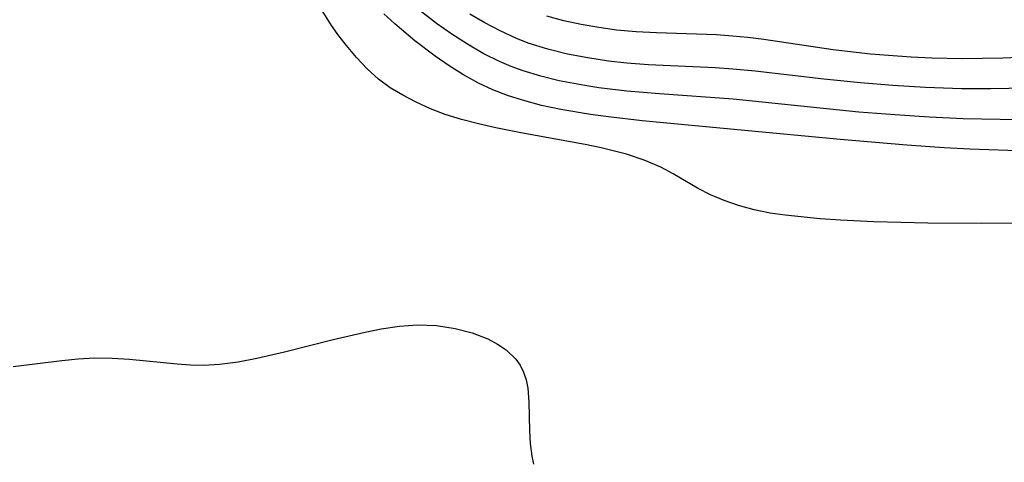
# Model space of a CAD drawing. Header units: metres. Extents: x 1073367 to 1082519, y 1569854 to 1574957.
# Tile 493 of 656: x 1077441 to 1077534, y 1573694 to 1573736. Entities that reach past the tile are written whole.
import ezdxf

# ---------------------------------------------------------------- set-up
doc = ezdxf.new("R2010")
doc.units = ezdxf.units.M
doc.layers.add('CGG_CurvaNivelLidar_v1', color=253, linetype='Continuous', lineweight=30)

msp = doc.modelspace()

# ---------------------------------------------------------------- linework, layer by layer
at = {"layer": 'CGG_CurvaNivelLidar_v1'}
for p, q in [((1077470.6105, 1573735.2569, 70), (1077469.726, 1573736.6767, 70)), ((1077476.5617, 1573735.4184, 69.5), (1077475.536, 1573736.3642, 69.5)), ((1077480.4925, 1573735.4517, 69), (1077478.6767, 1573736.8527, 69)), ((1077485.0393, 1573735.5096, 68.5), (1077483.6332, 1573736.3384, 68.5)), ((1077492.4878, 1573735.7179, 68), (1077490.8782, 1573736.1506, 68)), ((1077471.2903, 1573734.3006, 70), (1077470.6105, 1573735.2569, 70)), ((1077478.4623, 1573733.8188, 69.5), (1077476.5617, 1573735.4184, 69.5)), ((1077481.929, 1573734.4492, 69), (1077480.4925, 1573735.4517, 69)), ((1077486.4803, 1573734.7472, 68.5), (1077485.0393, 1573735.5096, 68.5)), ((1077494.1201, 1573735.3555, 68), (1077492.4878, 1573735.7179, 68)), ((1077495.7695, 1573735.0595, 68), (1077494.1201, 1573735.3555, 68)), ((1077472.0098, 1573733.3731, 70), (1077471.2903, 1573734.3006, 70)), ((1077483.4017, 1573733.504, 69), (1077481.929, 1573734.4492, 69)), ((1077487.9592, 1573734.0672, 68.5), (1077486.4803, 1573734.7472, 68.5)), ((1077497.4318, 1573734.8309, 68), (1077495.7695, 1573735.0595, 68)), ((1077499.3009, 1573734.6604, 68), (1077497.4318, 1573734.8309, 68)), ((1077501.1844, 1573734.5618, 68), (1077499.3009, 1573734.6604, 68)), ((1077506.8428, 1573734.3705, 68), (1077501.1844, 1573734.5618, 68)), ((1077508.355, 1573734.271, 68), (1077506.8428, 1573734.3705, 68)), ((1077509.7989, 1573734.1265, 68), (1077508.355, 1573734.271, 68)), ((1077472.9513, 1573732.2464, 70), (1077472.0098, 1573733.3731, 70)), ((1077480.3587, 1573732.3766, 69.5), (1077478.4623, 1573733.8188, 69.5)), ((1077484.8929, 1573732.6373, 69), (1077483.4017, 1573733.504, 69)), ((1077489.1263, 1573733.6136, 68.5), (1077487.9592, 1573734.0672, 68.5)), ((1077490.9598, 1573733.0362, 68.5), (1077489.1263, 1573733.6136, 68.5)), ((1077511.3098, 1573733.9297, 68), (1077509.7989, 1573734.1265, 68)), ((1077517.8142, 1573732.959, 68), (1077511.3098, 1573733.9297, 68)), ((1077481.6816, 1573731.4595, 69.5), (1077480.3587, 1573732.3766, 69.5)), ((1077486.4294, 1573731.8634, 69), (1077484.8929, 1573732.6373, 69)), ((1077492.8368, 1573732.5732, 68.5), (1077490.9598, 1573733.0362, 68.5)), ((1077494.745, 1573732.2032, 68.5), (1077492.8368, 1573732.5732, 68.5)), ((1077521.3333, 1573732.5661, 68), (1077517.8142, 1573732.959, 68)), ((1077525.1783, 1573732.2782, 68), (1077521.3333, 1573732.5661, 68)), ((1077538.517, 1573732.3954, 68), (1077533.7966, 1573732.1967, 68)), ((1077473.9517, 1573731.1806, 70), (1077472.9513, 1573732.2464, 70)), ((1077483.0425, 1573730.6061, 69.5), (1077481.6816, 1573731.4595, 69.5)), ((1077487.5219, 1573731.3982, 69), (1077486.4294, 1573731.8634, 69)), ((1077496.6757, 1573731.9137, 68.5), (1077494.745, 1573732.2032, 68.5)), ((1077498.4128, 1573731.7186, 68.5), (1077496.6757, 1573731.9137, 68.5)), ((1077500.4317, 1573731.561, 68.5), (1077498.4128, 1573731.7186, 68.5)), ((1077506.7244, 1573731.2646, 68.5), (1077500.4317, 1573731.561, 68.5)), ((1077527.1048, 1573732.1879, 68), (1077525.1783, 1573732.2782, 68)), ((1077529.985, 1573732.1329, 68), (1077527.1048, 1573732.1879, 68)), ((1077533.7966, 1573732.1967, 68), (1077529.985, 1573732.1329, 68)), ((1077475.0354, 1573730.2081, 70), (1077473.9517, 1573731.1806, 70)), ((1077484.4489, 1573729.8361, 69.5), (1077483.0425, 1573730.6061, 69.5)), ((1077488.6394, 1573730.9893, 69), (1077487.5219, 1573731.3982, 69)), ((1077490.3238, 1573730.4807, 69), (1077488.6394, 1573730.9893, 69)), ((1077508.3963, 1573731.1521, 68.5), (1077506.7244, 1573731.2646, 68.5)), ((1077510.4858, 1573730.9618, 68.5), (1077508.3963, 1573731.1521, 68.5)), ((1077516.9579, 1573730.2061, 68.5), (1077510.4858, 1573730.9618, 68.5)), ((1077476.1436, 1573729.405, 70), (1077475.0354, 1573730.2081, 70)), ((1077485.7891, 1573729.2168, 69.5), (1077484.4489, 1573729.8361, 69.5)), ((1077492.0435, 1573730.0627, 69), (1077490.3238, 1573730.4807, 69)), ((1077494.4642, 1573729.5994, 69), (1077492.0435, 1573730.0627, 69)), ((1077495.7744, 1573729.3974, 69), (1077494.4642, 1573729.5994, 69)), ((1077520.4126, 1573729.8519, 68.5), (1077516.9579, 1573730.2061, 68.5)), ((1077523.4323, 1573729.6072, 68.5), (1077520.4126, 1573729.8519, 68.5)), ((1077526.5303, 1573729.4195, 68.5), (1077523.4323, 1573729.6072, 68.5)), ((1077477.3272, 1573728.6907, 70), (1077476.1436, 1573729.405, 70)), ((1077478.5664, 1573728.0433, 70), (1077477.3272, 1573728.6907, 70)), ((1077487.1685, 1573728.6789, 69.5), (1077485.7891, 1573729.2168, 69.5)), ((1077488.5807, 1573728.2164, 69.5), (1077487.1685, 1573728.6789, 69.5)), ((1077498.4156, 1573729.0749, 69), (1077495.7744, 1573729.3974, 69)), ((1077501.4893, 1573728.8119, 69), (1077498.4156, 1573729.0749, 69)), ((1077508.412, 1573728.3196, 69), (1077501.4893, 1573728.8119, 69)), ((1077529.9027, 1573729.3068, 68.5), (1077526.5303, 1573729.4195, 68.5)), ((1077532.6713, 1573729.2896, 68.5), (1077529.9027, 1573729.3068, 68.5)), ((1077538.5187, 1573729.3907, 68.5), (1077532.6713, 1573729.2896, 68.5)), ((1077479.9146, 1573727.4211, 70), (1077478.5664, 1573728.0433, 70)), ((1077490.3736, 1573727.7389, 69.5), (1077488.5807, 1573728.2164, 69.5)), ((1077520.2505, 1573727.1121, 69), (1077508.412, 1573728.3196, 69)), ((1077481.3087, 1573726.8754, 70), (1077479.9146, 1573727.4211, 70)), ((1077482.8597, 1573726.3923, 70), (1077481.3087, 1573726.8754, 70)), ((1077492.1983, 1573727.3484, 69.5), (1077490.3736, 1573727.7389, 69.5)), ((1077494.9718, 1573726.8832, 69.5), (1077492.1983, 1573727.3484, 69.5)), ((1077496.6869, 1573726.6489, 69.5), (1077494.9718, 1573726.8832, 69.5)), ((1077523.6437, 1573726.8321, 69), (1077520.2505, 1573727.1121, 69)), ((1077526.9055, 1573726.6188, 69), (1077523.6437, 1573726.8321, 69)), ((1077484.4529, 1573725.9891, 70), (1077482.8597, 1573726.3923, 70)), ((1077486.0736, 1573725.631, 70), (1077484.4529, 1573725.9891, 70)), ((1077499.8578, 1573726.2931, 69.5), (1077496.6869, 1573726.6489, 69.5)), ((1077518.4988, 1573724.5122, 69.5), (1077499.8578, 1573726.2931, 69.5)), ((1077530.0608, 1573726.4825, 69), (1077526.9055, 1573726.6188, 69)), ((1077533.5614, 1573726.4015, 69), (1077530.0608, 1573726.4825, 69)), ((1077537.0255, 1573726.3776, 69), (1077533.5614, 1573726.4015, 69)), ((1077488.4413, 1573725.1491, 70), (1077486.0736, 1573725.631, 70)), ((1077494.47, 1573724.0426, 70), (1077488.4413, 1573725.1491, 70)), ((1077495.9871, 1573723.7282, 70), (1077494.47, 1573724.0426, 70)), ((1077524.7551, 1573723.9842, 69.5), (1077518.4988, 1573724.5122, 69.5)), ((1077498.3641, 1573723.1331, 70), (1077495.9871, 1573723.7282, 70)), ((1077500.0422, 1573722.5865, 70), (1077498.3641, 1573723.1331, 70)), ((1077528.2777, 1573723.7448, 69.5), (1077524.7551, 1573723.9842, 69.5)), ((1077530.7059, 1573723.6151, 69.5), (1077528.2777, 1573723.7448, 69.5)), ((1077538.4298, 1573723.3305, 69.5), (1077530.7059, 1573723.6151, 69.5)), ((1077501.6217, 1573721.9122, 70), (1077500.0422, 1573722.5865, 70)), ((1077502.7821, 1573721.2822, 70), (1077501.6217, 1573721.9122, 70)), ((1077505.0608, 1573719.9427, 70), (1077502.7821, 1573721.2822, 70)), ((1077506.2908, 1573719.3245, 70), (1077505.0608, 1573719.9427, 70)), ((1077507.5793, 1573718.7779, 70), (1077506.2908, 1573719.3245, 70)), ((1077508.9178, 1573718.3074, 70), (1077507.5793, 1573718.7779, 70)), ((1077510.3938, 1573717.8959, 70), (1077508.9178, 1573718.3074, 70)), ((1077511.9096, 1573717.5812, 70), (1077510.3938, 1573717.8959, 70)), ((1077513.2958, 1573717.3794, 70), (1077511.9096, 1573717.5812, 70)), ((1077516.5973, 1573717.0541, 70), (1077513.2958, 1573717.3794, 70)), ((1077518.5149, 1573716.9113, 70), (1077516.5973, 1573717.0541, 70)), ((1077521.6598, 1573716.7516, 70), (1077518.5149, 1573716.9113, 70)), ((1077526.7404, 1573716.6489, 70), (1077521.6598, 1573716.7516, 70)), ((1077531.77, 1573716.6055, 70), (1077526.7404, 1573716.6489, 70)), ((1077536.8364, 1573716.6561, 70), (1077531.77, 1573716.6055, 70)), ((1077473.7856, 1573706.3777, 70), (1077475.2918, 1573706.6716, 70)), ((1077475.2918, 1573706.6716, 70), (1077477.0038, 1573706.9264, 70)), ((1077477.0038, 1573706.9264, 70), (1077478.6926, 1573707.0504, 70)), ((1077478.6926, 1573707.0504, 70), (1077480.5041, 1573706.9892, 70)), ((1077480.5041, 1573706.9892, 70), (1077482.2516, 1573706.7299, 70)), ((1077482.2516, 1573706.7299, 70), (1077483.8408, 1573706.3073, 70)), ((1077466.1844, 1573704.5245, 70), (1077470.751, 1573705.6698, 70)), ((1077470.751, 1573705.6698, 70), (1077473.7856, 1573706.3777, 70)), ((1077483.8408, 1573706.3073, 70), (1077485.3103, 1573705.7329, 70)), ((1077485.3103, 1573705.7329, 70), (1077486.2345, 1573705.2521, 70)), ((1077486.2345, 1573705.2521, 70), (1077487.0635, 1573704.6975, 70)), ((1077487.0635, 1573704.6975, 70), (1077487.9682, 1573703.8372, 70)), ((1077440.6403, 1573703.1235, 70), (1077445.2328, 1573703.7095, 70)), ((1077445.2328, 1573703.7095, 70), (1077446.7735, 1573703.8617, 70)), ((1077446.7735, 1573703.8617, 70), (1077448.3071, 1573703.9429, 70)), ((1077448.3071, 1573703.9429, 70), (1077449.9574, 1573703.9338, 70)), ((1077449.9574, 1573703.9338, 70), (1077451.5798, 1573703.8363, 70)), ((1077451.5798, 1573703.8363, 70), (1077456.0744, 1573703.3896, 70)), ((1077461.8092, 1573703.5828, 70), (1077463.5657, 1573703.9206, 70)), ((1077463.5657, 1573703.9206, 70), (1077466.1844, 1573704.5245, 70)), ((1077487.9682, 1573703.8372, 70), (1077488.3786, 1573703.2516, 70)), ((1077456.0744, 1573703.3896, 70), (1077457.348, 1573703.3016, 70)), ((1077457.348, 1573703.3016, 70), (1077458.5733, 1573703.2756, 70)), ((1077458.5733, 1573703.2756, 70), (1077460.0575, 1573703.3516, 70)), ((1077460.0575, 1573703.3516, 70), (1077461.8092, 1573703.5828, 70)), ((1077488.3786, 1573703.2516, 70), (1077488.6961, 1573702.6074, 70)), ((1077488.6961, 1573702.6074, 70), (1077488.932, 1573701.8692, 70)), ((1077488.932, 1573701.8692, 70), (1077489.082, 1573701.0839, 70)), ((1077489.082, 1573701.0839, 70), (1077489.1933, 1573699.8065, 70)), ((1077489.1933, 1573699.8065, 70), (1077489.2508, 1573697.082, 70)), ((1077489.2508, 1573697.082, 70), (1077489.3162, 1573695.894, 70)), ((1077489.3162, 1573695.894, 70), (1077489.4634, 1573694.7021, 70)), ((1077489.4634, 1573694.7021, 70), (1077489.6189, 1573693.9373, 70))]:
    msp.add_line(p, q, dxfattribs=at)

doc.saveas('drawing.dxf')
